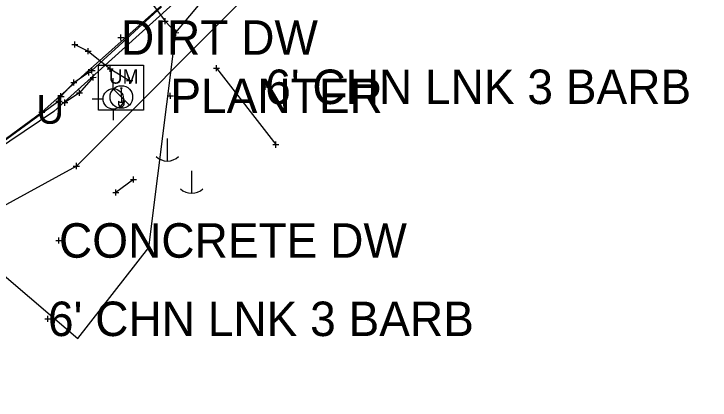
# Model space of a CAD drawing. Extents: x -1 to 1157254, y -1 to 2021979.
# Drawn here: x 1148933 to 1149078.6, y 2018348.4 to 2018429.1 of the extents above; entities that cross this region are included whole.
import ezdxf

# ---------------------------------------------------------------- set-up
doc = ezdxf.new("R2010")
doc.units = 0
for name, color, linetype in [('S_BUILDING_ANNOT', 7, 'Continuous'), ('S_CAL_CORNER', 7, 'Continuous'), ('S_CAL_CORNER_ANNOT', 7, 'Continuous'), ('S_CATCH_BASIN', 7, 'Continuous'), ('S_CONTOUR_MAJOR', 7, 'Continuous'), ('S_DRIVEWAY_ANNOT', 7, 'Continuous'), ('S_DROP_INLET', 7, 'Continuous'), ('S_DROP_INLET_ANNOT', 7, 'Continuous'), ('S_DTM_PAVEMENT', 7, 'Continuous'), ('S_ENV_CONSTRAINT', 7, 'Continuous'), ('S_FENCE', 7, 'Continuous'), ('S_GAS_PUMP_ISLAND_ANNOT', 7, 'Continuous'), ('S_GATE', 7, 'Continuous')]:
    doc.layers.add(name, color=color, linetype=linetype)

msp = doc.modelspace()

# ---------------------------------------------------------------- linework, layer by layer
at = {"layer": 'S_BUILDING_ANNOT'}
for p, q in [((1148964.66, 2018426.96), (1148964.66, 2018428.23)), ((1148964.02, 2018427.59), (1148965.3, 2018427.59)), ((1148964.66, 2018427.59), (1148964.66, 2018427.59)), ((1148966.24, 2018425.17), (1148967.51, 2018425.18)), ((1148966.87, 2018424.54), (1148966.87, 2018425.81)), ((1148966.87, 2018425.18), (1148966.87, 2018425.18)), ((1148954.78, 2018424.16), (1148956.05, 2018424.17)), ((1148955.41, 2018423.53), (1148955.41, 2018424.8)), ((1148955.41, 2018424.16), (1148955.41, 2018424.16)), ((1148945.1, 2018422.71), (1148946.37, 2018422.71)), ((1148945.73, 2018422.07), (1148945.73, 2018423.35)), ((1148945.73, 2018422.71), (1148945.73, 2018422.71)), ((1148947.91, 2018421.32), (1148949.18, 2018421.33)), ((1148948.55, 2018420.69), (1148948.55, 2018421.96)), ((1148948.55, 2018421.33), (1148948.55, 2018421.33)), ((1148949.35, 2018416.64), (1148949.34, 2018417.91)), ((1148953.14, 2018417.02), (1148953.14, 2018418.29)), ((1148975.36, 2018417.12), (1148975.36, 2018418.4)), ((1148948.06, 2018416.89), (1148949.34, 2018416.89)), ((1148948.7, 2018416.25), (1148948.7, 2018417.53)), ((1148948.7, 2018416.89), (1148948.7, 2018416.89)), ((1148948.71, 2018417.27), (1148949.98, 2018417.27)), ((1148949.35, 2018417.27), (1148949.35, 2018417.27)), ((1148949.61, 2018415.21), (1148949.61, 2018416.48)), ((1148952.5, 2018417.65), (1148953.78, 2018417.65)), ((1148953.14, 2018417.65), (1148953.14, 2018417.65)), ((1148974.72, 2018417.76), (1148975.99, 2018417.76)), ((1148975.36, 2018417.76), (1148975.36, 2018417.76)), ((1148945.54, 2018414.14), (1148945.54, 2018415.41)), ((1148948.97, 2018415.84), (1148950.25, 2018415.85)), ((1148949.61, 2018415.85), (1148949.61, 2018415.85)), ((1148956.59, 2018415.15), (1148957.86, 2018415.15)), ((1148957.23, 2018414.51), (1148957.22, 2018415.79)), ((1148957.22, 2018415.15), (1148957.22, 2018415.15)), ((1148944.9, 2018414.77), (1148946.17, 2018414.78)), ((1148945.54, 2018414.78), (1148945.54, 2018414.78)), ((1148984.93, 2018413.86), (1148986.2, 2018413.86)), ((1148985.57, 2018413.23), (1148985.57, 2018414.5)), ((1148985.57, 2018413.86), (1148985.57, 2018413.86)), ((1148942.86, 2018411.23), (1148942.86, 2018412.5)), ((1148946.11, 2018412.62), (1148947.38, 2018412.62)), ((1148946.74, 2018411.99), (1148946.74, 2018413.26)), ((1148946.74, 2018412.62), (1148946.74, 2018412.62)), ((1148965.73, 2018411.34), (1148965.72, 2018412.61)), ((1148941.82, 2018410.87), (1148943.09, 2018410.88)), ((1148942.23, 2018411.87), (1148943.5, 2018411.87)), ((1148942.45, 2018410.24), (1148942.45, 2018411.51)), ((1148942.45, 2018410.87), (1148942.45, 2018410.87)), ((1148942.86, 2018411.87), (1148942.86, 2018411.87)), ((1148943.66, 2018409.91), (1148943.65, 2018411.19)), ((1148965.09, 2018411.98), (1148966.36, 2018411.98)), ((1148965.73, 2018411.98), (1148965.73, 2018411.98)), ((1148938.88, 2018407.92), (1148938.87, 2018409.19)), ((1148943.02, 2018410.55), (1148944.29, 2018410.55)), ((1148943.65, 2018410.55), (1148943.65, 2018410.55)), ((1148938.24, 2018408.55), (1148939.51, 2018408.56)), ((1148938.88, 2018408.55), (1148938.88, 2018408.55)), ((1148987.79, 2018401.14), (1148987.78, 2018402.41)), ((1148987.15, 2018401.78), (1148988.42, 2018401.78)), ((1148987.78, 2018401.78), (1148987.78, 2018401.78)), ((1148946.08, 2018396.68), (1148946.08, 2018397.95)), ((1148945.44, 2018397.31), (1148946.72, 2018397.31)), ((1148946.08, 2018397.31), (1148946.08, 2018397.31)), ((1148958.05, 2018393.84), (1148958.04, 2018395.11)), ((1148957.41, 2018394.47), (1148958.68, 2018394.47)), ((1148958.05, 2018394.47), (1148958.05, 2018394.47)), ((1148953.71, 2018391.79), (1148954.99, 2018391.79)), ((1148954.35, 2018391.15), (1148954.35, 2018392.42)), ((1148954.35, 2018391.79), (1148954.35, 2018391.79)), ((1148941.81, 2018381.76), (1148943.08, 2018381.76)), ((1148942.45, 2018381.13), (1148942.45, 2018382.4)), ((1148942.45, 2018381.76), (1148942.45, 2018381.76)), ((1148940.15, 2018364.76), (1148940.15, 2018366.03)), ((1148939.52, 2018365.39), (1148940.79, 2018365.39)), ((1148940.15, 2018365.39), (1148940.15, 2018365.39))]:
    msp.add_line(p, q, dxfattribs=at)
at = {"layer": 'S_CAL_CORNER'}
for p, q in [((1148955.33, 2018413.63), (1148955.64, 2018413.63)), ((1148953.82, 2018413.4), (1148957.15, 2018410.07)), ((1148955.49, 2018411.73), (1148955.49, 2018413.47)), ((1148954.89, 2018410.83), (1148954.89, 2018410.65)), ((1148955.49, 2018411.73), (1148955.49, 2018410.68)), ((1148956.08, 2018410.84), (1148956.09, 2018410.61))]:
    msp.add_line(p, q, dxfattribs=at)
msp.add_lwpolyline([(1148950.72, 2018418.4), (1148960.13, 2018418.4), (1148960.13, 2018408.98), (1148950.72, 2018408.98)], close=True, dxfattribs=at)
msp.add_circle((1148955.49, 2018411.73), 2.36, dxfattribs=at)
for centre, radius, start, end in [((1148955.49, 2018413.63), 0.156, 180, 0), ((1148955.31, 2018411.23), 0.58, 223.1344, 287.472), ((1148955.66, 2018411.23), 0.58, 252.528, 316.8656)]:
    msp.add_arc(centre, radius, start, end, dxfattribs=at)
msp.add_ellipse((1148955.49, 2018410.49), major_axis=(0, -0.82), ratio=0.744362, start_param=4.519801, end_param=8.000179, dxfattribs=at)
at = {"layer": 'S_CAL_CORNER_ANNOT'}
for points in [[(1150682.05, 2019865.85), (1150601.54, 2019813.47), (1150510.58, 2019743.97), (1150405.28, 2019665.92), (1150310.69, 2019593.56), (1150188.92, 2019499.64), (1150039.45, 2019388.15), (1149962.15, 2019331.17), (1149944.63, 2019319.08), (1149774.15, 2019191.52), (1149712.73, 2019145.6), (1149665.81, 2019108.74), (1149605.46, 2019057.66), (1149527.46, 2018983.58), (1149450.12, 2018902.93), (1149278.32, 2018738.82), (1149257.2, 2018716.38), (1149237.23, 2018691.25), (1149165.09, 2018617.77), (1149125.26, 2018579.57), (1149069.5, 2018523.84), (1149012.03, 2018473.77), (1148938.88, 2018408.55)], [(1148912.94, 2018389.54), (1148938.88, 2018408.55)]]:
    msp.add_lwpolyline(points, dxfattribs=at)
at = {"layer": 'S_CATCH_BASIN'}
for p, q in [((1148953.8, 2018413.44), (1148953.8, 2018415.69)), ((1148951.71, 2018411.31), (1148949.38, 2018411.31)), ((1148953.88, 2018406.89), (1148953.88, 2018409.22)), ((1148965.04, 2018403.06), (1148965.04, 2018398.33)), ((1148970.13, 2018396.34), (1148970.13, 2018391.61))]:
    msp.add_line(p, q, dxfattribs=at)
msp.add_circle((1148953.8, 2018411.33), 2.13, dxfattribs=at)
for centre in [(1148965.1, 2018401.76), (1148970.19, 2018395.04)]:
    msp.add_arc(centre, 3.41, 226.3972, 313.6028, dxfattribs=at)
at = {"layer": 'S_DRIVEWAY_ANNOT'}
for points in [[(1148942.86, 2018411.87), (1148945.54, 2018414.78), (1148948.7, 2018416.89)], [(1148949.61, 2018415.85), (1148946.74, 2018412.62), (1148943.65, 2018410.55)]]:
    msp.add_lwpolyline(points, dxfattribs=at)
at = {"layer": 'S_DROP_INLET'}
msp.add_lwpolyline([(1149478.88, 2018922.64), (1149385.84, 2018831.36), (1149330.57, 2018775.16), (1149250.6, 2018696.8), (1149231.5, 2018678.75), (1149169.67, 2018614.3), (1149128.45, 2018577.04), (1149075.89, 2018529.44), (1149016.28, 2018476.33), (1148941.34, 2018408.7), (1148861.11, 2018354.7), (1148778.49, 2018311.96), (1148755.86, 2018297.95), (1148577.39, 2018201.52), (1148460.64, 2018136.54), (1148334.57, 2018041.74), (1148195.53, 2017935.77), (1148138.82, 2017892.99)], dxfattribs=at)
at = {"layer": 'S_DROP_INLET_ANNOT'}
for points in [[(1148963.88, 2018430.59), (1148949.35, 2018417.27)], [(1148942.45, 2018410.87), (1148910.27, 2018387.5)]]:
    msp.add_lwpolyline(points, dxfattribs=at)
at = {"layer": 'S_DTM_PAVEMENT'}
for points in [[(1148975.36, 2018417.76), (1148987.78, 2018401.78)], [(1148958.05, 2018394.47), (1148954.35, 2018391.79)]]:
    msp.add_lwpolyline(points, dxfattribs=at)
at = {"layer": 'S_ENV_CONSTRAINT'}
for points in [[(1148959.06, 2018438.27), (1148961.18, 2018432.34), (1148964.66, 2018427.59), (1148966.87, 2018425.18)], [(1148945.73, 2018422.71), (1148948.55, 2018421.33), (1148953.14, 2018417.65), (1148957.22, 2018415.15)]]:
    msp.add_lwpolyline(points, dxfattribs=at)
at = {"layer": 'S_FENCE'}
msp.add_lwpolyline([(1149562.21, 2019005.4), (1149486.21, 2018927.15), (1149466.96, 2018916.4), (1149448.15, 2018887.45), (1149385.38, 2018826.9), (1149357.5, 2018803.66), (1149334.17, 2018772.97), (1149278.68, 2018714.02), (1149266.21, 2018707.99), (1149250.6, 2018696.75), (1149241.46, 2018677.2), (1149179.13, 2018611.74), (1149130.37, 2018567.15), (1149080.16, 2018520.92), (1149020.19, 2018471.53), (1148946.08, 2018397.31), (1148842.28, 2018340.54), (1148783.26, 2018310.71), (1148755.06, 2018299.13), (1148580.09, 2018196.31), (1148464.77, 2018128.06), (1148357.29, 2018049.22), (1148182.05, 2017918.06), (1148146.03, 2017882.74)], dxfattribs=at)
at = {"layer": 'S_GAS_PUMP_ISLAND_ANNOT'}
msp.add_lwpolyline([(1148920.82, 2018383.06), (1148946.37, 2018361.31), (1148961.26, 2018380.26), (1148966.87, 2018425.18), (1148989.88, 2018452.66), (1148997.82, 2018458.73), (1149002.97, 2018463.61), (1149010.22, 2018470.47), (1149017.47, 2018477.33), (1149020.03, 2018479.38), (1149027.81, 2018485.64), (1149072.45, 2018483.8), (1149084.64, 2018467.24), (1149094.99, 2018453.09), (1149102.37, 2018457.5), (1149103.48, 2018458.72), (1149110.18, 2018466.09), (1149116.89, 2018473.45), (1149132.7, 2018490.03), (1149139.72, 2018497.13), (1149146.73, 2018504.22), (1149153.74, 2018511.31), (1149160.89, 2018518.11), (1149198.43, 2018543.32)], dxfattribs=at)

# ---------------------------------------------------------------- texts
at = {"layer": 'S_CAL_CORNER'}
msp.add_text('UM', height=2.999, dxfattribs=at).set_placement((1148952.86, 2018414.51))
at = {"layer": 'S_CONTOUR_MAJOR'}
msp.add_text('U', height=6, dxfattribs=at).set_placement((1148937.71, 2018406.15))
at = {"layer": 'S_GATE'}
for s, p in [('DIRT DW', (1148955.41, 2018420.56)), ("6' CHN LNK 3 BARB", (1148985.57, 2018410.26)), ('PLANTER', (1148965.73, 2018408.38)), ('CONCRETE DW', (1148942.45, 2018378.16)), ("6' CHN LNK 3 BARB", (1148940.15, 2018361.79))]:
    msp.add_text(s, height=7.2, dxfattribs=at).set_placement(p)

doc.saveas('drawing.dxf')
